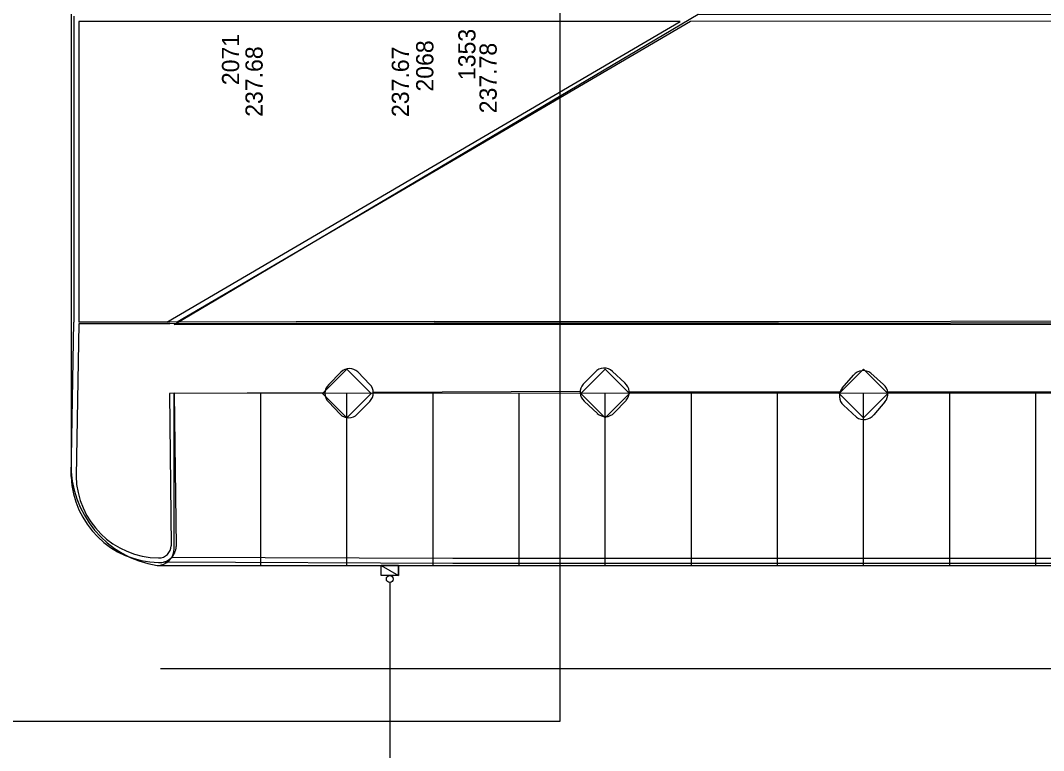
# Model space of a CAD drawing. Extents: x -264205 to -263659, y -1242401 to -1241986.
# Drawn here: x -263921.55 to -263891.84, y -1242276.35 to -1242255.16 of the extents above; entities that cross this region are included whole.
import ezdxf

# ---------------------------------------------------------------- set-up
doc = ezdxf.new("R2010")
doc.units = 0
for name, color, linetype in [('BOD_CISLO_2-3', 7, 'Continuous'), ('BOD_VYSKA_2-3', 7, 'Continuous'), ('PROJEKT_OBRUBNIKY_KOMUNIKACIE', 7, 'Continuous'), ('PROJEKT_TDZ_VODOROVNE', 7, 'Continuous'), ('RAM_NA_TLAC_2-3_1-250', 7, 'Continuous'), ('SITUACIA_DSP_2D', 7, 'Continuous'), ('SO_20-2_OBRUBNIKY_DOLNA_HRANA', 7, 'Continuous'), ('SO_20-2_OBRUBNIKY_HORNA_HRANA', 7, 'Continuous')]:
    doc.layers.add(name, color=color, linetype=linetype)

msp = doc.modelspace()

# ---------------------------------------------------------------- linework, layer by layer
at = {"layer": 'PROJEKT_OBRUBNIKY_KOMUNIKACIE'}
for p, q in [((-263920.08, -1242254.982), (-263920.08, -1242267.983)), ((-263807.068, -1242265.987), (-263917.08, -1242265.983)), ((-263917.08, -1242270.483), (-263917.08, -1242265.983)), ((-263917.578, -1242270.983), (-263807.068, -1242270.982))]:
    msp.add_line(p, q, dxfattribs=at)
for points in [[(-263854.468, -1242263.985), (-263917.08, -1242263.982), (-263901.868, -1242254.982), (-263854.468, -1242254.985), (-263854.468, -1242263.985)], [(-263912.068, -1242265.279), (-263911.361, -1242265.986), (-263912.068, -1242266.694), (-263912.775, -1242265.986), (-263912.068, -1242265.279)], [(-263904.568, -1242265.279), (-263903.861, -1242265.986), (-263904.568, -1242266.694), (-263905.275, -1242265.986), (-263904.568, -1242265.279)], [(-263897.068, -1242265.279), (-263896.361, -1242265.986), (-263897.068, -1242266.694), (-263897.775, -1242265.986), (-263897.068, -1242265.279)], [(-263897.068, -1242265.279), (-263896.361, -1242265.986), (-263897.068, -1242266.694), (-263897.775, -1242265.986), (-263897.068, -1242265.279)]]:
    msp.add_lwpolyline(points, dxfattribs=at)
for centre, radius, start, end in [((-263917.122, -1242268.058), 2.959, 178.5315, 261.1367), ((-263917.58, -1242270.483), 0.5, 270.2865, 0)]:
    msp.add_arc(centre, radius, start, end, dxfattribs=at)
at = {"layer": 'PROJEKT_TDZ_VODOROVNE'}
for p, q in [((-263914.568, -1242270.982), (-263914.568, -1242265.982)), ((-263912.068, -1242270.982), (-263912.068, -1242265.982)), ((-263909.568, -1242270.982), (-263909.568, -1242265.982)), ((-263907.068, -1242270.982), (-263907.068, -1242265.982)), ((-263904.568, -1242270.982), (-263904.568, -1242265.982)), ((-263902.068, -1242270.982), (-263902.068, -1242265.982)), ((-263899.568, -1242270.982), (-263899.568, -1242265.982)), ((-263897.068, -1242270.982), (-263897.068, -1242265.982)), ((-263894.568, -1242270.982), (-263894.568, -1242265.982)), ((-263892.068, -1242270.982), (-263892.068, -1242265.982)), ((-263817.068, -1242273.982), (-263917.477, -1242273.982))]:
    msp.add_line(p, q, dxfattribs=at)
at = {"layer": 'RAM_NA_TLAC_2-3_1-250'}
msp.add_lwpolyline([(-263980.139, -1242275.511), (-263980.139, -1241985.511), (-263905.889, -1241985.511), (-263905.889, -1242275.511)], close=True, dxfattribs=at)
at = {"layer": 'SITUACIA_DSP_2D'}
for p, q in [((-263917.08, -1242263.982), (-263901.868, -1242254.982)), ((-263854.468, -1242263.985), (-263917.08, -1242263.982)), ((-263912.775, -1242265.986), (-263912.068, -1242265.279)), ((-263912.068, -1242265.279), (-263911.361, -1242265.986)), ((-263905.275, -1242265.986), (-263904.568, -1242265.279)), ((-263904.568, -1242265.279), (-263903.861, -1242265.986)), ((-263897.775, -1242265.986), (-263897.068, -1242265.279)), ((-263897.775, -1242265.986), (-263897.068, -1242265.279)), ((-263897.068, -1242265.279), (-263896.361, -1242265.986)), ((-263897.068, -1242265.279), (-263896.361, -1242265.986)), ((-263912.068, -1242266.693), (-263912.775, -1242265.986)), ((-263911.361, -1242265.986), (-263912.068, -1242266.693)), ((-263904.568, -1242266.693), (-263905.275, -1242265.986)), ((-263903.861, -1242265.986), (-263904.568, -1242266.693)), ((-263897.068, -1242266.693), (-263897.775, -1242265.986)), ((-263897.068, -1242266.693), (-263897.775, -1242265.986)), ((-263896.361, -1242265.986), (-263897.068, -1242266.693)), ((-263896.361, -1242265.986), (-263897.068, -1242266.693)), ((-263911.074, -1242270.983), (-263910.574, -1242270.983)), ((-263911.074, -1242271.273), (-263911.074, -1242270.983)), ((-263911.074, -1242270.983), (-263910.574, -1242271.273)), ((-263911.074, -1242270.983), (-263910.574, -1242271.273)), ((-263910.574, -1242270.983), (-263911.074, -1242270.983)), ((-263910.574, -1242270.983), (-263910.574, -1242271.273)), ((-263910.574, -1242271.273), (-263910.574, -1242270.983)), ((-263910.574, -1242271.273), (-263911.074, -1242271.273)), ((-263910.824, -1242271.473), (-263910.824, -1242283.187))]:
    msp.add_line(p, q, dxfattribs=at)
msp.add_circle((-263910.824, -1242271.373), 0.1, dxfattribs=at)
at = {"layer": 'SO_20-2_OBRUBNIKY_DOLNA_HRANA'}
for p in [(-263920.002, -1242255.04), (-263920.076, -1242268.401)]:
    msp.add_line(p, (-263920, -1242263.92), dxfattribs=at)
for points in [[(-263917.085, -1242265.991), (-263917.026, -1242270.426)], [(-263870.27, -1242270.923), (-263879.971, -1242270.913), (-263889.978, -1242270.919), (-263899.995, -1242270.919), (-263908.997, -1242270.923), (-263917.4, -1242270.885)], [(-263870.268, -1242270.778), (-263879.968, -1242270.77), (-263889.973, -1242270.776), (-263899.989, -1242270.776), (-263908.993, -1242270.778), (-263917.158, -1242270.747)]]:
    msp.add_lwpolyline(points, dxfattribs=at)
for centre, major_axis, ratio, start_param, end_param in [((-263917.484, -1242268.303), (-1.968, 1.69), 0.999578, 0.747286, 2.258757), ((-263917.505, -1242270.418), (0.358, 0.32), 0.994399, 3.915611, 5.536365)]:
    msp.add_ellipse(centre, major_axis=major_axis, ratio=ratio, start_param=start_param, end_param=end_param, dxfattribs=at)
at = {"layer": 'SO_20-2_OBRUBNIKY_HORNA_HRANA'}
for p, q in [((-263919.856, -1242263.97), (-263919.934, -1242268.39)), ((-263911.75, -1242265.361), (-263911.402, -1242265.725)), ((-263904.36, -1242265.347), (-263903.997, -1242265.682)), ((-263912.241, -1242265.366), (-263912.598, -1242265.73)), ((-263905.212, -1242265.716), (-263904.866, -1242265.372)), ((-263897.688, -1242265.833), (-263897.359, -1242265.46)), ((-263896.859, -1242265.402), (-263896.49, -1242265.73)), ((-263905.296, -1242265.935), (-263911.304, -1242265.956)), ((-263897.755, -1242265.952), (-263903.874, -1242265.952)), ((-263890.301, -1242265.948), (-263896.366, -1242265.948)), ((-263912.706, -1242265.966), (-263917.222, -1242265.991)), ((-263912.603, -1242266.234), (-263912.266, -1242266.587)), ((-263911.406, -1242266.218), (-263911.769, -1242266.588)), ((-263905.183, -1242266.208), (-263904.798, -1242266.565)), ((-263903.963, -1242266.187), (-263904.309, -1242266.553)), ((-263896.448, -1242266.228), (-263896.773, -1242266.607)), ((-263897.654, -1242266.326), (-263897.274, -1242266.672))]:
    msp.add_line(p, q, dxfattribs=at)
for points in [[(-263917.294, -1242263.916), (-263902.391, -1242255.193), (-263919.852, -1242255.187), (-263919.856, -1242263.92)], [(-263854.511, -1242263.815), (-263854.507, -1242255.162), (-263866.835, -1242255.182), (-263883.768, -1242255.184), (-263902.097, -1242255.191), (-263916.995, -1242263.915)], [(-263909.527, -1242263.897), (-263899.537, -1242263.895), (-263889.544, -1242263.882), (-263879.556, -1242263.864), (-263869.563, -1242263.857), (-263859.593, -1242263.827), (-263846.594, -1242263.797), (-263839.607, -1242263.784)], [(-263909.527, -1242263.947), (-263899.537, -1242263.945), (-263889.544, -1242263.932), (-263879.556, -1242263.914), (-263869.563, -1242263.907), (-263859.593, -1242263.877), (-263846.594, -1242263.847), (-263839.607, -1242263.834)], [(-263909.527, -1242263.897), (-263913.538, -1242263.905), (-263917.206, -1242263.916), (-263919.856, -1242263.92)], [(-263909.527, -1242263.947), (-263913.538, -1242263.955), (-263917.206, -1242263.966), (-263919.856, -1242263.97)], [(-263917.222, -1242265.991), (-263917.174, -1242270.408)]]:
    msp.add_lwpolyline(points, dxfattribs=at)
msp.add_arc((-263912.017, -1242266.348), 0.345, 223.8416, 315.9279, dxfattribs=at)
for centre, major_axis, ratio, start_param, end_param in [((-263911.993, -1242265.619), (-0.341, -0.097), 0.99952, 3.681968, 5.210546), ((-263904.601, -1242265.594), (-0.248, -0.24), 0.999714, 3.168237, 4.815804), ((-263897.08, -1242265.677), (-0.337, 0.105), 0.999988, 4.336062, 5.921787), ((-263912.353, -1242265.984), (-0.305, -0.179), 0.999732, 4.947712, 6.534947), ((-263911.657, -1242265.969), (0.051, 0.35), 0.999888, 4.076419, 5.61978), ((-263904.94, -1242265.947), (0.178, -0.31), 0.999907, 3.488193, 5.012441), ((-263904.231, -1242265.951), (-0.086, 0.346), 0.999744, 3.748769, 5.325059), ((-263897.418, -1242266.062), (0.194, -0.296), 0.999691, 3.429132, 4.975104), ((-263896.711, -1242265.999), (0.173, 0.303), 0.999776, 4.516854, 6.114702), ((-263904.56, -1242266.313), (0.029, 0.346), 0.999966, 2.4673, 4.032869), ((-263897.056, -1242266.392), (0.079, -0.346), 0.99984, 5.398046, 6.980374), ((-263917.51, -1242268.336), (1.808, -1.616), 0.999931, 3.892932, 5.430703), ((-263917.53, -1242270.405), (0.102, 0.341), 0.998375, 3.415738, 4.994729)]:
    msp.add_ellipse(centre, major_axis=major_axis, ratio=ratio, start_param=start_param, end_param=end_param, dxfattribs=at)

# ---------------------------------------------------------------- texts
at = {"layer": 'BOD_CISLO_2-3'}
for s, p in [('1353', (-263908.336, -1242256.891)), ('2071', (-263915.198, -1242257.038)), ('2068', (-263909.559, -1242257.224))]:
    msp.add_text(s, height=0.5, rotation=90, dxfattribs=at).set_placement(p)
at = {"layer": 'BOD_VYSKA_2-3'}
for s, p in [('237.78', (-263907.72, -1242257.855)), ('237.68', (-263914.515, -1242257.957)), ('237.67', (-263910.268, -1242257.963))]:
    msp.add_text(s, height=0.5, rotation=90, dxfattribs=at).set_placement(p)

doc.saveas('drawing.dxf')
